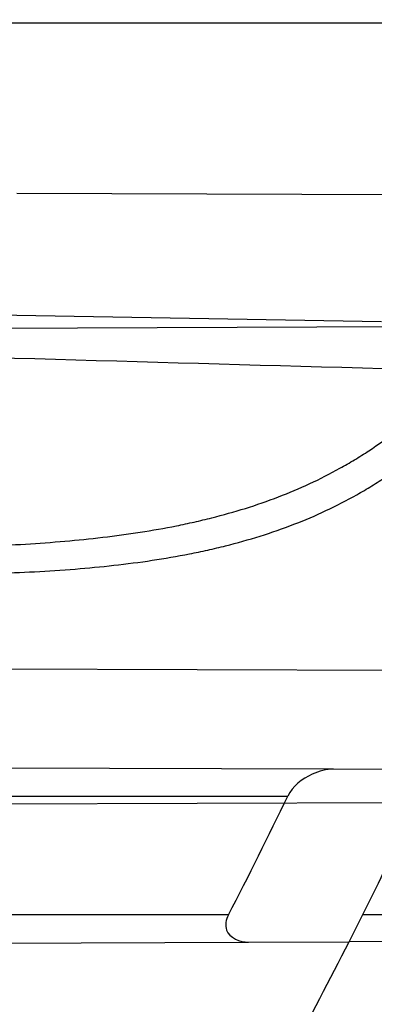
# Model space of a CAD drawing. Header units: millimetres. Extents: x 0 to 297, y 0 to 210.
# Tile 87 of 455: x 146.1362 to 146.1674, y 93.028 to 93.1149. Entities that reach past the tile are written whole.
import ezdxf

# ---------------------------------------------------------------- set-up
doc = ezdxf.new("R2010")
doc.units = ezdxf.units.MM
doc.header["$LTSCALE"] = 16.335
doc.layers.get('0').update_dxf_attribs({"linetype": 'CONTINUOUS'})
for name, color, linetype in [('01_GLOBAL', 7, 'CONTINUOUS'), ('INTFCLR_1', 7, 'CONTINUOUS'), ('INTFCLR_144815', 7, 'CONTINUOUS')]:
    doc.layers.add(name, color=color, linetype=linetype)

msp = doc.modelspace()

# ---------------------------------------------------------------- linework, layer by layer
at = {"color": 7, "linetype": 'Continuous'}
msp.add_circle((146.8548034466, 92.13446435), 2.66, dxfattribs=at)
at = {"color": 9, "linetype": 'Continuous'}
msp.add_arc((146.8548034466, 92.13446435), 2.6259090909, 92.9674534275, 177.0325465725, dxfattribs=at)
at = {"layer": '01_GLOBAL', "color": 7, "linetype": 'Continuous'}
msp.add_circle((146.8548034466, 92.13446435), 2.695, dxfattribs=at)
at = {"layer": 'INTFCLR_1', "color": 9, "linetype": 'Continuous'}
for p, q in [((145.8326077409, 93.1146600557), (146.2032446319, 93.1146600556)), ((145.8640466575, 93.0936000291), (146.1680752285, 93.0882931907)), ((146.1638468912, 93.04877824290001), (146.1189566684, 93.04893494)), ((146.1055605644, 93.04641005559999), (146.1598068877, 93.04641005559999)), ((146.1545759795, 93.0359100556), (146.0991052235, 93.0359100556)), ((146.1897150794, 93.0359100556), (146.1664112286, 93.0359100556)), ((146.1100284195, 93.03335400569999), (146.1563456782, 93.0335156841)), ((146.1886453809, 93.0336284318), (146.165223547, 93.03354667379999))]:
    msp.add_line(p, q, dxfattribs=at)
at = {"layer": 'INTFCLR_1', "color": 6, "linetype": 'Continuous'}
for p, q in [((146.1359196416, 93.0996257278), (146.1904119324, 93.09943551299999)), ((146.1869335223, 93.08787245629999), (146.1316554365, 93.08767949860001)), ((146.1184178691, 93.0576868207), (146.1757315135, 93.0574867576)), ((146.1724958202, 93.0487480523), (146.1638468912, 93.04877824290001)), ((146.1705875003, 93.04581539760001), (146.1119759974, 93.0456108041)), ((146.1563456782, 93.0335156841), (146.165223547, 93.03354667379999))]:
    msp.add_line(p, q, dxfattribs=at)
for centre, radius, start, end in [((145.8396077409, 93.1986600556), 0.4224162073, 270, 90.00000002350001), ((145.8396077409, 93.1986600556), 0.4014439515, 270, 90.00000002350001), ((145.8396077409, 93.1986600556), 0.3650864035, 333.1113287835, 335.7561731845), ((145.8192190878, 93.2095345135), 0.3776370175, 332.6280237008, 334.4079187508)]:
    msp.add_arc(centre, radius, start, end, dxfattribs=at)
at = {"layer": 'INTFCLR_1', "color": 9, "linetype": 'Continuous'}
for centre, radius, start, end in [((146.6236648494, 109.8619435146), 16.783970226, 268.2538865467, 268.4511225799), ((145.8396077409, 93.1986600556), 0.3650864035, 329.5812702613, 333.1113287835)]:
    msp.add_arc(centre, radius, start, end, dxfattribs=at)
for points, knots in [([(146.215167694, 93.0680384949), (146.2159987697, 93.07029993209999), (146.2176274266, 93.0748663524), (146.2207305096, 93.084126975), (146.2257654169, 93.1007494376), (146.2304341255, 93.1202594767), (146.2335169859, 93.13769641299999), (146.2348129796, 93.1466000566), (146.2354818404, 93.1517497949), (146.2370256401, 93.16467837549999), (146.2386297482, 93.1867692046), (146.2383725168, 93.212832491), (146.2371603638, 93.2297226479), (146.2363978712, 93.2375215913), (146.2358364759, 93.2427086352), (146.2341019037, 93.2567084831), (146.2301634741, 93.2791261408), (146.2244881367, 93.30101280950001), (146.2204287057, 93.31400309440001), (146.2189019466, 93.31864957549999), (146.2165792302, 93.3254940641), (146.2113391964, 93.3398035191), (146.2022901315, 93.3608053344), (146.191984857, 93.380646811), (146.1848007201, 93.39285936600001), (146.1814430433, 93.3982956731), (146.1792124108, 93.4018392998), (146.1731796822, 93.4111590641), (146.1630706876, 93.42546256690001), (146.1490288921, 93.442875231), (146.1371354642, 93.4559273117), (146.1288272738, 93.4642701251), (146.1242335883, 93.46868729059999), (146.1178598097, 93.4746444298), (146.1089384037, 93.48244457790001), (146.0992814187, 93.490013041), (146.0931582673, 93.494367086), (146.0901748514, 93.4963694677), (146.0877179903, 93.49794690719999), (146.0855301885, 93.49926345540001), (146.0836031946, 93.5002744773), (146.0825200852, 93.5007774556), (146.0816575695, 93.5010850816), (146.0810609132, 93.5012243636), (146.0805598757, 93.5011486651), (146.0804622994, 93.5006771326), (146.0807027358, 93.50015593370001), (146.0811202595, 93.4994336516), (146.0817948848, 93.49852445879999), (146.0826939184, 93.49741591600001), (146.0838249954, 93.49611574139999), (146.0851758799, 93.49462323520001), (146.086740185, 93.4929401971), (146.0892045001, 93.49033123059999), (146.0927127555, 93.48666395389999), (146.0992604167, 93.4797932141), (146.106411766, 93.4720849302), (146.1129263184, 93.46471757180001), (146.1169531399, 93.46003278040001), (146.123428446, 93.45234220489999), (146.1333417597, 93.4398792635), (146.1463378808, 93.4217470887), (146.155744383, 93.4069446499), (146.1619029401, 93.39640827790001), (146.1660815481, 93.3889976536), (146.1732904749, 93.37547105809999), (146.1829180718, 93.3550446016), (146.189559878, 93.3380143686), (146.192649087, 93.32918458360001)], [0, 0, 0, 0, 0.0103790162, 0.0208837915, 0.0420711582, 0.08518389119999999, 0.1071959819, 0.1183353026, 0.1239410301, 0.1295663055, 0.1744258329, 0.2192337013, 0.2417180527, 0.2473539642, 0.2529903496, 0.2641931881, 0.3081223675, 0.3509244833, 0.3614867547, 0.3667496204, 0.3719934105, 0.3926231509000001, 0.4323812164, 0.470412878, 0.488854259, 0.4934078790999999, 0.4979383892, 0.5068921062, 0.5412323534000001, 0.5733304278, 0.6031976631, 0.6172528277, 0.6240454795, 0.630650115, 0.6548352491, 0.6750685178, 0.6834752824, 0.6871962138, 0.6905460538, 0.6960524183, 0.6981915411, 0.6999110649, 0.7012078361, 0.7020914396, 0.7026255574, 0.7031007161, 0.7038824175, 0.7050749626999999, 0.7066970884, 0.7087489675, 0.7112252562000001, 0.7141187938, 0.7174211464, 0.7211233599, 0.729578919, 0.7392839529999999, 0.762009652, 0.7748693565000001, 0.7816473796, 0.7886214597, 0.8181786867, 0.8502212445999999, 0.8846823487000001, 0.8936821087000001, 0.9027944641, 0.9213301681, 0.9597016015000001, 1, 1, 1, 1]), ([(146.0853256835, 93.499660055), (146.0858354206, 93.4996599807), (146.0884302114, 93.4986334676), (146.0914097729, 93.4968909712), (146.094679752, 93.4948336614), (146.0977098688, 93.49283666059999), (146.1039326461, 93.48849801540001), (146.1137472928, 93.480960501), (146.1228234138, 93.4731897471), (146.1293077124, 93.46725580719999), (146.1339781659, 93.4628589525), (146.1424222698, 93.4545584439), (146.1545124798, 93.44157339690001), (146.1687911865, 93.4242477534), (146.1790766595, 93.4100095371), (146.1852148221, 93.40073185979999), (146.1874832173, 93.3972061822), (146.1908964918, 93.39179944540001), (146.1981971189, 93.3796580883), (146.2086731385, 93.35992835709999), (146.2178781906, 93.33903250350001), (146.2232089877, 93.324793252), (146.2255710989, 93.3179846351), (146.227123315, 93.3133638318), (146.2312489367, 93.3004502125), (146.2370185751, 93.278689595), (146.2410247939, 93.25638849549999), (146.242788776, 93.24246310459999), (146.2433595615, 93.23730480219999), (146.2441347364, 93.2295497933), (146.2453671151, 93.2127547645), (146.2456287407, 93.1868337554), (146.2439975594, 93.1648659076), (146.2424282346, 93.15201139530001), (146.2417481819, 93.14689013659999), (146.2404303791, 93.13803495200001), (146.2372949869, 93.12068960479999), (146.2325471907, 93.1012858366), (146.2274296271, 93.0847602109), (146.2242749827, 93.0755513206), (146.2226192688, 93.07101037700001), (146.2217743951, 93.068761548)], [0, 0, 0, 0, 0.0031306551, 0.0166311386, 0.0214593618, 0.0268204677, 0.03892666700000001, 0.0680356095, 0.1027865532, 0.1122690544, 0.1220182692, 0.1421808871, 0.1849821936, 0.2309157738, 0.2799873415, 0.2927705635, 0.2992370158, 0.3057352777, 0.3320402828, 0.3862318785, 0.4428084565, 0.4721382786, 0.4795908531, 0.487069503, 0.5020757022, 0.562848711, 0.6251729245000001, 0.641061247, 0.6490543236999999, 0.6570463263, 0.6889269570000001, 0.7524525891, 0.8160592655, 0.8240370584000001, 0.8319876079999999, 0.8477879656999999, 0.8790177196, 0.9402188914, 0.9703170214, 0.9852457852, 1, 1, 1, 1]), ([(146.192649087, 93.32918458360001), (146.1958606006, 93.3200052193), (146.2016925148, 93.30114236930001), (146.207244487, 93.2768969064), (146.2099856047, 93.26070402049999), (146.2110878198, 93.253064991), (146.2117778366, 93.24792487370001), (146.2134659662, 93.2337653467), (146.2150886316, 93.21041586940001), (146.2148602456, 93.18698353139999), (146.2140091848, 93.1726580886), (146.2136200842, 93.1674304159), (146.2129629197, 93.1596501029), (146.2111506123, 93.1430830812), (146.206931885, 93.118104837), (146.2017743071, 93.0973624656), (146.19827327, 93.0854582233), (146.1968531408, 93.0807900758), (146.1942959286, 93.07278256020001), (146.1888936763, 93.05732598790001), (146.1802622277, 93.0362568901), (146.171382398, 93.0181655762), (146.1656550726, 93.0076059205), (146.1635773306, 93.00388144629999), (146.1604900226, 92.99844783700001), (146.1538400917, 92.9872487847), (146.1432874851, 92.97113303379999), (146.130351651, 92.95354161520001), (146.1210235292, 92.9420657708), (146.1156460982, 92.9357669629), (146.113618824, 92.9334160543), (146.1101975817, 92.92950581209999), (146.1038773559, 92.92246982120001), (146.096999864, 92.91514089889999), (146.0907938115, 92.90865212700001), (146.0870749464, 92.9047487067), (146.0841227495, 92.9015614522), (146.082218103, 92.8993550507), (146.0811689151, 92.8979602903), (146.0807337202, 92.8972201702), (146.0804699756, 92.8966891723), (146.0805812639, 92.89599818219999), (146.0820539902, 92.89629864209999), (146.0836740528, 92.8970751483), (146.0866075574, 92.8986610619), (146.0894057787, 92.90044352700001), (146.0917034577, 92.9019746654), (146.0931778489, 92.9029884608), (146.0956556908, 92.90472264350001), (146.0996186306, 92.9076240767), (146.1051563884, 92.9119288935), (146.1134349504, 92.91874134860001), (146.1208444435, 92.9253865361), (146.1273278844, 92.93160424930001), (146.1319747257, 92.9361902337), (146.1403493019, 92.9448249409), (146.1522854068, 92.9582898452), (146.1663008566, 92.97619255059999), (146.1763364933, 92.9908585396), (146.1823017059, 93.0003968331), (146.1845040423, 93.0040206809), (146.1878179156, 93.0095809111), (146.1948947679, 93.0220655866), (146.2049952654, 93.04233046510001), (146.2119439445, 93.05926636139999), (146.2151676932, 93.0680384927)], [0, 0, 0, 0, 0.0419354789, 0.08505031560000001, 0.1071497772, 0.1127379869, 0.1183317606, 0.1295131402, 0.1742263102, 0.2191466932, 0.230445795, 0.2361065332, 0.241751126, 0.2641147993, 0.3079545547, 0.3508736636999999, 0.3561840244, 0.3614616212, 0.3719139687, 0.3924297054, 0.4320526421, 0.4700131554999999, 0.4792642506, 0.483852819, 0.4884035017, 0.5062126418, 0.5400088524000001, 0.5714206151, 0.6003317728, 0.6037560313, 0.6071340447, 0.6137178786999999, 0.6261602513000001, 0.6479155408, 0.6570536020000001, 0.6648783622, 0.6711643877, 0.6757843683, 0.6774462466, 0.6786751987, 0.6794900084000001, 0.6799813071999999, 0.6813020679, 0.6842478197, 0.6888651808, 0.6950795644, 0.6987591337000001, 0.70073729, 0.7027989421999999, 0.7117993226, 0.7219139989, 0.7330405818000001, 0.7580265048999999, 0.7648041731, 0.7717766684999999, 0.7861782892, 0.816667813, 0.8493175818, 0.8841610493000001, 0.8932352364, 0.8978283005, 0.9024468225, 0.9211469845, 0.9596997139, 1, 1, 1, 1]), ([(146.0853256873, 92.8976600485), (146.0851880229, 92.8976600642), (146.0848509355, 92.89772652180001), (146.0848682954, 92.8983324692), (146.0852289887, 92.8989558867), (146.0858526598, 92.899882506), (146.0868032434, 92.90103576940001), (146.0886356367, 92.90311300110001), (146.090803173, 92.90538433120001), (146.093215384, 92.9078699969), (146.0959839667, 92.9106977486), (146.1017014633, 92.91652160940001), (146.1087122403, 92.9238050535), (146.1151564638, 92.93080113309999), (146.1186445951, 92.93468953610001), (146.1207113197, 92.9370272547), (146.1261908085, 92.9432880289), (146.1356953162, 92.9546953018), (146.1488811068, 92.97219203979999), (146.1596415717, 92.9882291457), (146.1664241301, 92.999377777), (146.1695721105, 93.0047856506), (146.1716900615, 93.0084914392), (146.1775256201, 93.01899357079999), (146.1865751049, 93.0369892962), (146.1953782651, 93.05796449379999), (146.2008882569, 93.0733547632), (146.2034958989, 93.0813264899), (146.2049438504, 93.08597324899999), (146.2085119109, 93.097817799), (146.2137695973, 93.1184592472), (146.2180725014, 93.14332988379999), (146.2199207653, 93.15982562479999), (146.2205908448, 93.1675712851), (146.2209875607, 93.1727752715), (146.221855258, 93.18703529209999), (146.2220882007, 93.21036457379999), (146.2204334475, 93.233609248), (146.2187124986, 93.2477025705), (146.218008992, 93.25281923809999), (146.2168850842, 93.2604243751), (146.2140893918, 93.276548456), (146.2084266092, 93.3006892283), (146.202482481, 93.319456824), (146.1992099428, 93.3285886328)], [0, 0, 0, 0, 0.0008731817, 0.001718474, 0.0032338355, 0.0055641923, 0.008732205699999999, 0.0127298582, 0.0231213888, 0.0286463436, 0.0346993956, 0.04822263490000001, 0.0804125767, 0.0988155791, 0.1085508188, 0.1135449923, 0.1186070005, 0.1613231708, 0.2076862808, 0.2575123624, 0.2837454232, 0.2904461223, 0.2972015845, 0.3108183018, 0.3666504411, 0.4248609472, 0.4549769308, 0.4703146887, 0.4780576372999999, 0.4858477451, 0.5487776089, 0.6130123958, 0.6457680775, 0.6540347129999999, 0.6623246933, 0.6788711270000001, 0.74464742, 0.8101273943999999, 0.8265053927, 0.8346996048, 0.8428861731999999, 0.8752668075, 0.9384714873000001, 1, 1, 1, 1]), ([(146.1034130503, 93.0684623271), (146.1046906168, 93.0684400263), (146.107239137, 93.0683978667), (146.1122939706, 93.0683249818), (146.1185306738, 93.0682608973), (146.1247091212, 93.0682665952), (146.1289821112, 93.0683399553), (146.1313939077, 93.06840733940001), (146.1349202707, 93.0685350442), (146.1400670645, 93.0688364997), (146.1456722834, 93.0694781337), (146.1494585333, 93.0701437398), (146.1515577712, 93.0705894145), (146.154592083, 93.0713121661), (146.1589776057, 93.0726676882), (146.1631210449, 93.07457968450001), (146.1657066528, 93.0760811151), (146.1673880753, 93.07714729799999), (146.1702341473, 93.0791886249), (146.1732263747, 93.0819187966), (146.1755867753, 93.0845923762), (146.1768904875, 93.086228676), (146.1788249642, 93.08882767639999), (146.1814875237, 93.0930729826), (146.1839802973, 93.0981485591), (146.1857662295, 93.1024524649), (146.1874274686, 93.1069484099), (146.1884931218, 93.1104021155), (146.189127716, 93.1127365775)], [0, 0, 0, 0, 0.0354707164, 0.0707566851, 0.1403369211, 0.2086101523, 0.2422620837, 0.2589694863, 0.2755870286, 0.3402183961, 0.4020447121, 0.4320711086, 0.4469021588, 0.461611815, 0.5186591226, 0.5740110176, 0.587810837, 0.6016461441, 0.6292660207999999, 0.6849553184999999, 0.7135897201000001, 0.7282126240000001, 0.7430221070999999, 0.8035181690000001, 0.8669700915, 0.8997737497, 0.9328434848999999, 1, 1, 1, 1]), ([(146.1033763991, 93.0663646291), (146.1046859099, 93.066326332), (146.1072983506, 93.0662527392), (146.1124807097, 93.06611934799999), (146.1188757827, 93.0659839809), (146.1252121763, 93.06592551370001), (146.129595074, 93.0659593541), (146.1320689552, 93.0660062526), (146.1356853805, 93.0661056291), (146.1409630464, 93.06637336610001), (146.1467113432, 93.0669966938), (146.1505929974, 93.0676634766), (146.1527442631, 93.0681138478), (146.1558531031, 93.06884902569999), (146.1603470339, 93.07023859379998), (146.1645861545, 93.0722170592), (146.1672266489, 93.07377698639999), (146.1689460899, 93.07488559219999), (146.171856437, 93.07701618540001), (146.1749089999, 93.0798679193), (146.1773099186, 93.0826605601), (146.178636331, 93.0843724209), (146.1806070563, 93.0870972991), (146.1833141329, 93.0915506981), (146.1858390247, 93.0968687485), (146.18764533, 93.1013812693), (146.1893251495, 93.1061007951), (146.1903990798, 93.10972418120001), (146.191037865, 93.11217286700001)], [0, 0, 0, 0, 0.0352840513, 0.0703885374, 0.1396222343, 0.2075595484, 0.24104394, 0.2576664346, 0.2741994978, 0.3384817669, 0.3999443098, 0.4297839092, 0.4445208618, 0.4591331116, 0.5158220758, 0.5708773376, 0.584618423, 0.5984078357, 0.62596322, 0.6816730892, 0.7104014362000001, 0.7250935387, 0.7399872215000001, 0.8009607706, 0.865102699, 0.8983215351, 0.931842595, 1, 1, 1, 1]), ([(146.2217743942, 93.0687615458), (146.2184946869, 93.06003183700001), (146.2114239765, 93.04317628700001), (146.2011560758, 93.0230258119), (146.1939644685, 93.010614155), (146.1905957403, 93.005084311), (146.1883561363, 93.0014789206), (146.1822867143, 92.9919839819), (146.1720758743, 92.97738533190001), (146.1578239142, 92.9595726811), (146.1456903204, 92.94617756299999), (146.1371787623, 92.93758717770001), (146.132454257, 92.9330225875), (146.1258582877, 92.9268294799), (146.1183224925, 92.920211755), (146.1099078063, 92.9134283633), (146.1042775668, 92.9091393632), (146.1002493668, 92.90624771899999), (146.0977315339, 92.9045193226), (146.0962319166, 92.9035072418), (146.0929973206, 92.90139697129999), (146.0896283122, 92.89928851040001), (146.086516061, 92.8979211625), (146.0856598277, 92.8976600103), (146.0853256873, 92.8976600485)], [0, 0, 0, 0, 0.1254333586, 0.2455838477, 0.3039242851, 0.3183395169, 0.3326778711, 0.3610127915, 0.4699119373, 0.572102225, 0.6676664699, 0.7128530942, 0.7347412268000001, 0.7560248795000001, 0.8345501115, 0.8695520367, 0.9013904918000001, 0.9297392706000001, 0.9362356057, 0.9424699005, 0.9540693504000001, 0.9882335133, 0.9955056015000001, 1, 1, 1, 1])]:
    msp.add_open_spline(points, degree=3, knots=knots, dxfattribs=at)
at = {"layer": 'INTFCLR_1', "color": 6, "linetype": 'Continuous'}
for points, knots in [([(146.1150652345, 93.49966005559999), (146.1142109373, 93.49966005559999), (146.1157546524, 93.4967194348), (146.1170803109, 93.495097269), (146.1192467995, 93.4922507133), (146.1219201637, 93.4890310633), (146.125337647, 93.48492199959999), (146.129332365, 93.48015020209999), (146.1336170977, 93.4749602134), (146.1378478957, 93.46974478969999), (146.1417862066, 93.46477709), (146.1454017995, 93.4601147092), (146.1486896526, 93.4557781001), (146.1516611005, 93.4517742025), (146.1543369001, 93.4480938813), (146.156743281, 93.4447213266), (146.1589048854, 93.44163707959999), (146.1608385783, 93.43883288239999), (146.1625660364, 93.4362903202), (146.1641084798, 93.4339883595), (146.165490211, 93.4319002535), (146.1667189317, 93.4300225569), (146.1678098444, 93.42833813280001), (146.1687779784, 93.4268295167), (146.1696459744, 93.42546558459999), (146.1706214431, 93.423921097), (146.171753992, 93.4221111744), (146.1728766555, 93.4202940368), (146.1738510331, 93.41870102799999), (146.1746912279, 93.41731672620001), (146.1756155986, 93.41578063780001), (146.1766371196, 93.41406682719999), (146.1777643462, 93.4121549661), (146.1790081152, 93.41001911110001), (146.1803754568, 93.40763886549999), (146.181880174, 93.4049791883), (146.1835347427, 93.4020038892), (146.1853542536, 93.3986670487), (146.1873580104, 93.394910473), (146.1895596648, 93.3906780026), (146.1919715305, 93.385904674), (146.194608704, 93.3805109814), (146.1974929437, 93.37438583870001), (146.200642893, 93.3673953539), (146.2040752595, 93.3593686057), (146.207802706, 93.3501000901), (146.2118351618, 93.33929616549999), (146.2161179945, 93.32670869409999), (146.2203681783, 93.31268459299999), (146.2242872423, 93.29781482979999), (146.2276657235, 93.28277344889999), (146.2304753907, 93.26769097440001), (146.2327156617, 93.2526271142), (146.2343982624, 93.23757951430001), (146.2355287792, 93.2225836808), (146.236117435, 93.2076250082), (146.2361708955, 93.1927271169), (146.2356951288, 93.1778762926), (146.2346936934, 93.1630744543), (146.2331693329, 93.14833346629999), (146.2311191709, 93.13362365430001), (146.2285428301, 93.118964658), (146.2254275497, 93.1043246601), (146.2217708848, 93.08972222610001), (146.2176203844, 93.0753599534), (146.2132204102, 93.0619357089), (146.2088852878, 93.0500181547), (146.2048596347, 93.03983984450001), (146.2011587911, 93.03109379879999), (146.1977663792, 93.02352122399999), (146.1946668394, 93.0169247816), (146.1918379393, 93.0111427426), (146.1892594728, 93.00605475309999), (146.1869119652, 93.00156293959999), (146.1847820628, 92.9975938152), (146.1828538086, 92.99408321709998), (146.1811073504, 92.9909679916), (146.1795253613, 92.9881960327), (146.1780916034, 92.9857232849), (146.1767959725, 92.98352048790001), (146.1756290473, 92.98156117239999), (146.1745782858, 92.9798159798), (146.1736278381, 92.978252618), (146.1727650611, 92.97684583), (146.1719665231, 92.97555403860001), (146.1711689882, 92.9742735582), (146.1703111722, 92.9729065), (146.1693416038, 92.9713741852), (146.1682509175, 92.96966675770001), (146.1670226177, 92.967763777), (146.1656376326, 92.9656430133), (146.1640803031, 92.9632881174), (146.1623329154, 92.96068309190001), (146.1603729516, 92.9578066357), (146.1581781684, 92.95463849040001), (146.1557236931, 92.95116048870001), (146.1529902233, 92.94736306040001), (146.1499514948, 92.9432300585), (146.1465806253, 92.93874712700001), (146.1428687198, 92.9339262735), (146.1388145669, 92.92878215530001), (146.1344498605, 92.9233765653), (146.129996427, 92.9179679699), (146.1258273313, 92.9129825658), (146.1222457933, 92.9086814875), (146.1194492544, 92.9053209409), (146.1171773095, 92.9023517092), (146.1158081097, 92.90067919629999), (146.114193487, 92.8976600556), (146.1150652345, 92.8976600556)], [0, 0, 0, 0, 0.0038604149, 0.007501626, 0.0124785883, 0.0188917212, 0.0268498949, 0.0364677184, 0.0470694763, 0.05724446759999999, 0.0668187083, 0.0757144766, 0.08390537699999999, 0.0914099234, 0.09824517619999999, 0.1044667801, 0.1101313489, 0.1152642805, 0.1198589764, 0.1240215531, 0.1277856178, 0.1311734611, 0.1341617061, 0.1368541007, 0.1392736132, 0.1414672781, 0.1451087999, 0.148921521, 0.1511192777, 0.1535471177, 0.1562389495, 0.1592204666, 0.1625628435, 0.1662680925, 0.1703891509, 0.1749670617, 0.1800766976, 0.185772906, 0.1921414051, 0.1993155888, 0.2073311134, 0.2163077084, 0.2264451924, 0.2379233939, 0.2509534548, 0.2658909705, 0.2830621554, 0.3030578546, 0.3259639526, 0.3492662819, 0.3725305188, 0.395610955, 0.4185782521, 0.4413347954, 0.4640172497, 0.4865192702, 0.5089682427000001, 0.5313242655, 0.5536477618, 0.5759939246, 0.5982772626, 0.6207472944, 0.6432362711, 0.6658996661, 0.6887559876, 0.7107777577, 0.7297237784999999, 0.7460531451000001, 0.7602331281, 0.7726347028, 0.7835467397, 0.7931663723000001, 0.8017211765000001, 0.8093215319, 0.8160683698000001, 0.8220757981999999, 0.8274205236, 0.83220661, 0.8364980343, 0.8403367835, 0.8437547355, 0.8468031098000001, 0.8495420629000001, 0.8520223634, 0.8542604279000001, 0.8564046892, 0.8588391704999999, 0.8615533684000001, 0.8645986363, 0.8679945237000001, 0.8717882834, 0.8760445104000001, 0.8807522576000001, 0.8859628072, 0.8917731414, 0.8981681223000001, 0.9051985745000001, 0.9129160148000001, 0.9213486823, 0.930543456, 0.9404096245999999, 0.9509435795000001, 0.9619432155, 0.9720502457, 0.9803711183, 0.9870628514, 0.9922716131, 0.9960607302, 1, 1, 1, 1]), ([(146.1150652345, 92.8976600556), (146.1160387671, 92.8976600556), (146.1177271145, 92.89879781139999), (146.1203228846, 92.9003605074), (146.1232989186, 92.9025230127), (146.1269787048, 92.9053406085), (146.1313602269, 92.9089379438), (146.136189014, 92.91313112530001), (146.1410884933, 92.91761397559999), (146.14571304, 92.9220450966), (146.1499506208, 92.9262672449), (146.1538079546, 92.9302518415), (146.1573032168, 92.9339788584), (146.1604624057, 92.937443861), (146.1633068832, 92.94064572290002), (146.1658602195, 92.9435866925), (146.1681553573, 92.9462865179), (146.1702110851, 92.9487509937), (146.1720499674, 92.9509928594), (146.1736917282, 92.9530256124), (146.175161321, 92.9548706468), (146.1764960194, 92.9565673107), (146.177810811, 92.95825759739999), (146.1792115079, 92.96008025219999), (146.1806985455, 92.9620417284), (146.1821699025, 92.9640101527), (146.183615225, 92.9659693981), (146.1851191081, 92.968036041), (146.1867839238, 92.9703582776), (146.1886446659, 92.972997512), (146.1907239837, 92.9760042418), (146.1930437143, 92.979433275), (146.1956231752, 92.98334142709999), (146.1984823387, 92.98779871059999), (146.2016518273, 92.9929030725), (146.2051614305, 92.9987672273), (146.209038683, 93.005528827), (146.2133125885, 93.0133699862), (146.2180078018, 93.022504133), (146.2231555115, 93.0332508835), (146.2286552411, 93.0457632), (146.2341538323, 93.0596479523), (146.2392951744, 93.07428707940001), (146.2438614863, 93.0891259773), (146.2478132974, 93.1040197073), (146.2511637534, 93.1189522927), (146.2539112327, 93.1338447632), (146.2560779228, 93.1487375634), (146.2576685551, 93.16356724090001), (146.2586982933, 93.17835740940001), (146.2591763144, 93.1930934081), (146.2591102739, 93.2077777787), (146.2585051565, 93.2224192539), (146.2573642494, 93.23700854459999), (146.2556872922, 93.2515519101), (146.2534729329, 93.26604722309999), (146.2507211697, 93.28047229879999), (146.2474209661, 93.294859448), (146.2435667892, 93.30919064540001), (146.239139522, 93.32348247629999), (146.234151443, 93.3376622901), (146.2288018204, 93.3511951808), (146.2234345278, 93.3634526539), (146.218408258, 93.37400210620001), (146.2138248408, 93.3829753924), (146.2096571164, 93.39067785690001), (146.2058775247, 93.3973234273), (146.2024553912, 93.403091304), (146.1993628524, 93.4081180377), (146.196567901, 93.4125186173), (146.1940471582, 93.41637669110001), (146.1917761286, 93.41976864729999), (146.189737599, 93.4227484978), (146.1879066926, 93.4253737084), (146.18627007, 93.42768142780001), (146.1848016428, 93.42972175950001), (146.183482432, 93.4315308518), (146.182221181, 93.43323985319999), (146.1809100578, 93.43499623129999), (146.1794654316, 93.4369070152), (146.1779774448, 93.43884782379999), (146.1764846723, 93.440768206), (146.1749729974, 93.44268811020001), (146.1733137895, 93.4447660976), (146.1714604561, 93.447050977), (146.1693845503, 93.4495663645), (146.1670661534, 93.4523229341), (146.1644777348, 93.45533517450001), (146.1615962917, 93.4586107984), (146.1583918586, 93.46215953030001), (146.154841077, 93.4659798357), (146.1509238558, 93.4700622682), (146.1466153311, 93.47439119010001), (146.1419164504, 93.4789285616), (146.1369054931, 93.4835497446), (146.1319289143, 93.4879019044), (146.1273729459, 93.491667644), (146.1235388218, 93.49461922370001), (146.1204516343, 93.49687491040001), (146.1177826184, 93.498487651), (146.1160568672, 93.49966005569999), (146.1150652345, 93.49966005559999)], [0, 0, 0, 0, 0.0042187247, 0.0081401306, 0.0133978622, 0.0200459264, 0.0282638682, 0.0379443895, 0.0477615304, 0.05703690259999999, 0.0656973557, 0.0736821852, 0.0810680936, 0.0878383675, 0.0940009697, 0.0996271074, 0.1047154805, 0.1093563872, 0.1135342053, 0.1172803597, 0.1206792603, 0.1237557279, 0.1266349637, 0.1299589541, 0.1337168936, 0.1373013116, 0.1406085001, 0.1442672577, 0.148377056, 0.1529904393, 0.1582606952, 0.164218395, 0.1709303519, 0.1785521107, 0.1871652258, 0.1969659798, 0.2081658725, 0.2209392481, 0.2356613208, 0.2526660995, 0.2725685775, 0.2948769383, 0.3173640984, 0.3397873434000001, 0.3621386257, 0.3841211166, 0.4060891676, 0.4277469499, 0.4493218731, 0.470705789, 0.4919793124, 0.5131981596, 0.5343255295, 0.5554668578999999, 0.5765984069, 0.5977513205, 0.6189954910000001, 0.6402209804, 0.6617015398, 0.6832900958, 0.7050415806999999, 0.7268239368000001, 0.7463339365, 0.7630160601, 0.7774553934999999, 0.7899931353, 0.8009638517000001, 0.8105830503, 0.8190545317, 0.8265380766, 0.8331730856, 0.8390248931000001, 0.8442268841, 0.8488182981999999, 0.8528943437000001, 0.8564866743, 0.8597116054, 0.8625968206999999, 0.8656908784, 0.8692094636, 0.8729771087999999, 0.8762884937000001, 0.879749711, 0.8835661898, 0.8878115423, 0.8924986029, 0.8976989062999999, 0.9034198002, 0.9097088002, 0.9166034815, 0.9241390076, 0.9323094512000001, 0.9411199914, 0.9506041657, 0.9606137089, 0.9706541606, 0.9792553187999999, 0.9862062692, 0.9916647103, 0.9957028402, 1, 1, 1, 1]), ([(146.1638468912, 93.04877824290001), (146.1632022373, 93.0487804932), (146.1616209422, 93.04835676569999), (146.1602223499, 93.0472798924), (146.1598068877, 93.04641005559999)], [0, 0, 0, 0, 0.40075183, 1, 1, 1, 1]), ([(146.1545759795, 93.0359100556), (146.1543693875, 93.0355120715), (146.154073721, 93.0341299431), (146.1556095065, 93.03351311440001), (146.1563456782, 93.0335156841)], [0, 0, 0, 0, 0.3785373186, 1, 1, 1, 1])]:
    msp.add_open_spline(points, degree=3, knots=knots, dxfattribs=at)
at = {"layer": 'INTFCLR_144815', "color": 6, "linetype": 'Continuous'}
for radius in [0.4466793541, 0.4256665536]:
    msp.add_circle((145.8396077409, 93.1986600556), radius, dxfattribs=at)
for radius, start, end in [(0.6157754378, 313.9937911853, 154.5150993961), (0.5947754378, 312.9543589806, 154.5144414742), (0.5751005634, 282.2440355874, 71.2863570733), (0.4627266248, 45.0000000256, 314.9999999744), (0.4618985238, 44.999999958, 315.000000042), (0.461229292, 44.99999997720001, 315.0000000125), (0.4472794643, 47.86578076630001, 312.1342192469), (0.4408857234, 45.72777364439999, 314.2722263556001), (0.4268887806, 45.6663486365, 314.3336513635), (0.4537777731, 308.490992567, 51.50900743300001), (0.4480128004, 313.9992414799, 46.00075850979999)]:
    msp.add_arc((145.8396077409, 93.1986600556), radius, start, end, dxfattribs=at)
at = {"layer": 'INTFCLR_144815', "color": 9, "linetype": 'Continuous'}
for centre, radius, start, end in [((145.8396077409, 93.1986600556), 0.5712784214, 292.4997540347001, 54.0964566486), ((145.8396077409, 93.1986600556), 0.44073522, 45.7280221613, 314.2719778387), ((145.8396077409, 93.1986600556), 0.4337362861, 45.73034182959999, 314.2696581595), ((145.8396102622, 93.1986612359), 0.5153523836, 292.4997540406, 54.09645665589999), ((145.839607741, 93.1986600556), 0.4617768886, 314.0862202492, 45.9137797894), ((145.8396077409, 93.1986600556), 0.450734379, 313.8592910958, 46.1407088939), ((145.8396077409, 93.1986600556), 0.4477854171, 314.0319604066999, 45.9680396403)]:
    msp.add_arc(centre, radius, start, end, dxfattribs=at)
at = {"layer": 'INTFCLR_144815', "color": 6, "linetype": 'Continuous'}
for points, knots in [([(146.1515348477, 92.8871601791), (146.1512150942, 92.88716605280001), (146.1512119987, 92.88839850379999), (146.1517859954, 92.8890891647), (146.1523169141, 92.8900499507), (146.1528921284, 92.8909097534), (146.1535763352, 92.8919129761), (146.1543814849, 92.893038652), (146.15530592, 92.8942992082), (146.1563525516, 92.89569672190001), (146.1575225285, 92.8972368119), (146.1588179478, 92.898925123), (146.1602417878, 92.900769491), (146.1617966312, 92.9027776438), (146.1634827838, 92.9049551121), (146.1652973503, 92.90730399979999), (146.1672357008, 92.9098248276), (146.169295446, 92.9125216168), (146.1714790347, 92.9154054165), (146.1737896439, 92.91848925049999), (146.1762240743, 92.92177872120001), (146.1787743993, 92.9252737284), (146.1814309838, 92.92897223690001), (146.1841860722, 92.9328752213), (146.1870298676, 92.93698109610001), (146.1899514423, 92.94128675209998), (146.1929388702, 92.9457875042), (146.195979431, 92.950477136), (146.1990598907, 92.9553480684), (146.2021667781, 92.9603915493), (146.2052866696, 92.9655978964), (146.2084064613, 92.9709567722), (146.2115136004, 92.9764574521), (146.2145962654, 92.9820890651), (146.2176434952, 92.9878408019), (146.2206452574, 92.99370206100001), (146.2235925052, 92.9996626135), (146.2264771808, 93.00571270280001), (146.2292921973, 93.0118431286), (146.2320314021, 93.0180453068), (146.2346894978, 93.02431125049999), (146.2372619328, 93.03063346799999), (146.2397453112, 93.0370061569), (146.2421317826, 93.04341060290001), (146.2444188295, 93.0498393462), (146.2466074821, 93.0562939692), (146.2487002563, 93.06278242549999), (146.2506975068, 93.0693069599), (146.2525965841, 93.07585950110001), (146.2543963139, 93.0824362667), (146.2560946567, 93.0890289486), (146.2576905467, 93.0956312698), (146.2591843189, 93.10224204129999), (146.2605765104, 93.1088610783), (146.2618676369, 93.11548837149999), (146.2630580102, 93.12212318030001), (146.2641477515, 93.1287636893), (146.2651369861, 93.135407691), (146.2660260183, 93.1420538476), (146.2668152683, 93.1487017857), (146.2675051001, 93.15535101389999), (146.2680958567, 93.1620011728), (146.2685878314, 93.1686517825), (146.2689813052, 93.1753027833), (146.269276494, 93.1819539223), (146.2694735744, 93.188605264), (146.2695726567, 93.1952566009), (146.2695738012, 93.2019080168), (146.2694770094, 93.2085593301), (146.2692822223, 93.2152106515), (146.2689893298, 93.2218617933), (146.2685981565, 93.2285127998), (146.2681084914, 93.2351633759), (146.2675200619, 93.2418134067), (146.2668325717, 93.2484624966), (146.2660456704, 93.25511036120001), (146.2651589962, 93.26175646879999), (146.2641721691, 93.2684001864), (146.2630848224, 93.2750406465), (146.2618965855, 93.28167693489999), (146.2606070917, 93.28830805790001), (146.2592161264, 93.29493226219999), (146.2577236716, 93.30154713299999), (146.25612979, 93.3081503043), (146.2544344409, 93.31474009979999), (146.2526374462, 93.32131545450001), (146.2507388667, 93.32787448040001), (146.2487392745, 93.33441381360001), (146.2466397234, 93.3409291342), (146.2444415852, 93.3474158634), (146.2421464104, 93.35386959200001), (146.2397562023, 93.36028536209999), (146.2372735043, 93.36665758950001), (146.2347014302, 93.3729801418), (146.2320437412, 93.37924629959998), (146.2293049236, 93.3854487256), (146.2264902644, 93.39157944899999), (146.2236059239, 93.397629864), (146.220658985, 93.40359077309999), (146.2176574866, 93.4094524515), (146.2146104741, 93.4152046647), (146.211527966, 93.42083682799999), (146.2084209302, 93.42633811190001), (146.2053011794, 93.43169765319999), (146.2021812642, 93.436904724), (146.1990742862, 93.4419489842), (146.1959936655, 93.4468207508), (146.1929528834, 93.4515112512), (146.189965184, 93.4560128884), (146.187043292, 93.4603194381), (146.1841991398, 93.4644262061), (146.1814436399, 93.46833010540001), (146.1787864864, 93.4720296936), (146.1762360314, 93.4755251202), (146.1737992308, 93.4788180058), (146.1714816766, 93.4819112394), (146.1692876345, 93.4848088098), (146.1672201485, 93.48751558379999), (146.1652811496, 93.4900371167), (146.1634716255, 93.4923794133), (146.1617917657, 93.49454874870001), (146.1602410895, 93.49655152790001), (146.1588186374, 93.49839409), (146.1575230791, 93.5000825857), (146.1563528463, 93.5016229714), (146.1553062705, 93.50302052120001), (146.1543814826, 93.5042811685), (146.1535770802, 93.5054070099), (146.1528902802, 93.5064101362), (146.1523225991, 93.5072704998), (146.1518630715, 93.50806105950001), (146.151402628, 93.50880307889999), (146.1510534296, 93.51015108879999), (146.1515348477, 93.5101599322)], [0, 0, 0, 0, 0.0014103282, 0.0032894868, 0.0045784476, 0.006109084, 0.0078878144, 0.009921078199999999, 0.0122159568, 0.0147800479, 0.0176210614, 0.0207450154, 0.0241645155, 0.0278962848, 0.0319450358, 0.0363094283, 0.0409856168, 0.0459681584, 0.0512740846, 0.0569372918, 0.0629614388, 0.06932079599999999, 0.0760170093, 0.0830428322, 0.09038864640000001, 0.09804223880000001, 0.1059886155, 0.1142106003, 0.1226891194, 0.1314036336, 0.1403327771, 0.1494548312, 0.1587482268, 0.1681920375, 0.1777662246, 0.1874518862, 0.1972313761, 0.2070885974, 0.2170088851, 0.2269790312, 0.2369874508, 0.247023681, 0.2570780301, 0.2671479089, 0.2771627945, 0.2871678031, 0.297203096, 0.3072268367, 0.3172573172, 0.3272873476, 0.3372951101, 0.3472786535, 0.3572404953, 0.3671820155, 0.3771057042, 0.38701475, 0.3969071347, 0.4067804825, 0.4166362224, 0.4264761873, 0.4363022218, 0.4461151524, 0.4559173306, 0.4657100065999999, 0.4754958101, 0.4852761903, 0.4950537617, 0.5048299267, 0.514607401, 0.5243876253, 0.5341732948, 0.5439658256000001, 0.5537677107, 0.5635801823, 0.5734055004, 0.5832449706, 0.5931003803, 0.6029729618, 0.6128636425, 0.6227732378, 0.6327028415, 0.6426530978, 0.6526214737, 0.6626060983, 0.6726078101, 0.6826271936, 0.6926651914, 0.7027189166, 0.7127821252, 0.7228511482, 0.7329216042, 0.7429877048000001, 0.7530428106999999, 0.7630790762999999, 0.7730874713, 0.7830577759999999, 0.7929782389, 0.8028356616, 0.8126154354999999, 0.8223014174, 0.8318761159, 0.8413205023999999, 0.8506146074, 0.8597374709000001, 0.8686675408, 0.8773831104, 0.8858627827, 0.8940860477, 0.9020337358, 0.9096886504, 0.9170358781, 0.9240630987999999, 0.9307608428, 0.9371226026, 0.9431446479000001, 0.9488258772, 0.9541674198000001, 0.9591725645, 0.9638462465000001, 0.9681947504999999, 0.9722253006, 0.9759458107, 0.979364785, 0.9824904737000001, 0.9853313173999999, 0.9878955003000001, 0.9901906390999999, 0.9922241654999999, 0.994002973, 0.9955336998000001, 0.9968227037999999, 0.9978766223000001, 1, 1, 1, 1]), ([(146.1616919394, 93.49966005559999), (146.1613689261, 93.49966005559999), (146.161354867, 93.49841693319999), (146.1618990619, 93.49770539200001), (146.1624036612, 93.49672456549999), (146.1629511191, 93.49584545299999), (146.1636029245, 93.4948204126), (146.1643702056, 93.4936703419), (146.1652510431, 93.492383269), (146.1662478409, 93.49095742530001), (146.1673615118, 93.48938730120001), (146.1685933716, 93.4876680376), (146.1699443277, 93.48579427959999), (146.1714151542, 93.4837604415), (146.1730061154, 93.4815609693), (146.1747171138, 93.4791901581), (146.1765473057, 93.4766426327), (146.1784952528, 93.4739131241), (146.1805585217, 93.4709970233), (146.1827337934, 93.4678902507), (146.1850166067, 93.4645896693), (146.187401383, 93.46109312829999), (146.1898813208, 93.4573997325), (146.1924484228, 93.4535099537), (146.1950935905, 93.4494256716), (146.1978067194, 93.4451502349), (146.2005768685, 93.4406884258), (146.2033924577, 93.43604637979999), (146.2062415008, 93.4312314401), (146.2091118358, 93.4262519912), (146.2119913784, 93.4211172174), (146.2148683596, 93.41583683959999), (146.2177314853, 93.41042093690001), (146.2205700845, 93.40487974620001), (146.2233742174, 93.3992234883), (146.2261347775, 93.39346215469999), (146.2288435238, 93.38760539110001), (146.2314930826, 93.38166241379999), (146.2340769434, 93.3756419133), (146.2365894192, 93.369552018), (146.2390255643, 93.36340035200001), (146.2413812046, 93.35719381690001), (146.2436527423, 93.35093892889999), (146.2458372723, 93.3446413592), (146.2479322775, 93.338306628), (146.2499358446, 93.3319393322), (146.2518463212, 93.3255440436), (146.2536625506, 93.31912442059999), (146.255383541, 93.3126841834), (146.2570086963, 93.3062261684), (146.2585375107, 93.2997533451), (146.2599697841, 93.293267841), (146.261305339, 93.28677202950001), (146.262544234, 93.28026746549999), (146.2636865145, 93.27375598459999), (146.2647323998, 93.2672386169), (146.265682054, 93.2607168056), (146.2665357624, 93.2541912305), (146.2672937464, 93.2476629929), (146.2679563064, 93.24113241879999), (146.2685236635, 93.23460034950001), (146.2689960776, 93.2280669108), (146.2693737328, 93.22153276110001), (146.2696568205, 93.2149978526), (146.2698454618, 93.2084627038), (146.2699397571, 93.2019271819), (146.2699397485, 93.19539174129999), (146.2698454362, 93.1888562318), (146.2696567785, 93.1823211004), (146.2693736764, 93.17578623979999), (146.2689960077, 93.1692521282), (146.2685235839, 93.1627187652), (146.2679562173, 93.15618675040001), (146.2672936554, 93.14965628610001), (146.2665356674, 93.1431281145), (146.2656819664, 93.1366026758), (146.2647323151, 93.1300809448), (146.263686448, 93.1235637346), (146.2625441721, 93.11705230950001), (146.2613053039, 93.1105479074), (146.2599697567, 93.1040521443), (146.2585375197, 93.0975668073), (146.257008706, 93.0910939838), (146.2553835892, 93.0846361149), (146.2536625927, 93.0781958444), (146.2518464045, 93.0717763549), (146.2499359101, 93.0653809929), (146.2479323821, 93.0590138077), (146.2458373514, 93.0526789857), (146.2436528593, 93.0463815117), (146.2413812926, 93.0401265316), (146.2390256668, 93.0339200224), (146.2365895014, 93.0277682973), (146.2340770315, 93.02167840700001), (146.2314931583, 93.0156578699), (146.2288435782, 93.0097148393), (146.2261348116, 93.0038580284), (146.2233742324, 92.9980966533), (146.2205700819, 92.9924403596), (146.2177314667, 92.9868991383), (146.2148683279, 92.9814832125), (146.2119913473, 92.9762028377), (146.2091118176, 92.9710680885), (146.2062415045, 92.9660886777), (146.2033924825, 92.96127377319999), (146.200576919, 92.9566317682), (146.1978068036, 92.9521700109), (146.1950937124, 92.94789463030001), (146.1924485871, 92.9438104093), (146.1898815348, 92.9399207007), (146.1874016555, 92.936227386), (146.1850169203, 92.93273089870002), (146.1827341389, 92.92943035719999), (146.1805588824, 92.9263236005), (146.1784956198, 92.9234075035), (146.1765476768, 92.92067799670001), (146.1747174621, 92.9181304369), (146.1730064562, 92.9157596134), (146.1714154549, 92.9135600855), (146.1699446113, 92.9115262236), (146.1685936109, 92.9096524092), (146.1673617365, 92.90793311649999), (146.1662480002, 92.90636294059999), (146.1652512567, 92.90493705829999), (146.1643701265, 92.9036499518), (146.1636036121, 92.9024997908), (146.1629493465, 92.9014748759), (146.1624091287, 92.90059523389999), (146.1619724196, 92.89978867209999), (146.1615362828, 92.899025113), (146.1612048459, 92.8976600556), (146.1616919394, 92.8976600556)], [0, 0, 0, 0, 0.0014863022, 0.0034583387, 0.00480742, 0.0064070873, 0.008263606, 0.0103831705, 0.0127725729, 0.0154385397, 0.018388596, 0.0216299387, 0.0251705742, 0.0290176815, 0.0331791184, 0.0376612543, 0.0424708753, 0.0476126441, 0.053091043, 0.05890788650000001, 0.0650637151, 0.071556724, 0.0783824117, 0.08553378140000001, 0.09300120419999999, 0.1007725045, 0.1088330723, 0.1171662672, 0.125753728, 0.1345758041, 0.1436120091, 0.1528416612, 0.1622443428, 0.1717998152, 0.1814887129, 0.1912927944, 0.2011949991, 0.2111795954, 0.2212322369, 0.2313400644, 0.2414915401, 0.251676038, 0.2618853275, 0.272110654, 0.2823462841, 0.2925853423, 0.3028240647, 0.3130572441, 0.3232827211, 0.3334966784, 0.3436983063, 0.353884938, 0.364056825, 0.3742120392, 0.3843517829, 0.3944749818, 0.4045834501, 0.4146764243, 0.4247563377, 0.4348229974, 0.4448791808, 0.4549248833, 0.4649631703, 0.4749943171, 0.4850215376, 0.4950452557, 0.505068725, 0.5150924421, 0.5251196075, 0.5351507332, 0.5451888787, 0.5552345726, 0.5652905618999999, 0.5753571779, 0.5854368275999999, 0.5955298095, 0.6056379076, 0.615761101, 0.6259004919, 0.6360558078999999, 0.6462271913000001, 0.6564139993, 0.6666151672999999, 0.6768294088, 0.6870543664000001, 0.6972879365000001, 0.7075261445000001, 0.7177656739, 0.7280008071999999, 0.7382265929, 0.7484354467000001, 0.7586203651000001, 0.7687717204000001, 0.7788795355, 0.7889322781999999, 0.7989169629, 0.8088192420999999, 0.8186233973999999, 0.8283123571, 0.8378678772, 0.8472706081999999, 0.8565002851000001, 0.8655364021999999, 0.8743584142, 0.8829458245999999, 0.8912789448, 0.8993394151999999, 0.9071106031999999, 0.9145779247, 0.9217291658, 0.9285546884, 0.9350475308, 0.9412033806, 0.9470201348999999, 0.9524985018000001, 0.9576403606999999, 0.9624499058, 0.9669322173, 0.9710936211, 0.9749409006, 0.978481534, 0.9817230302, 0.984673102, 0.9873392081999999, 0.9897286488, 0.9918483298, 0.9937048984, 0.9953046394, 0.9966537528, 0.9977587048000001, 1, 1, 1, 1]), ([(146.2419187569, 93.1986600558), (146.2419187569, 93.1945274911), (146.2417972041, 93.1862578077), (146.2412501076, 93.17385534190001), (146.2403370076, 93.1614525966), (146.2390551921, 93.14905052), (146.2374020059, 93.13665111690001), (146.2353745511, 93.12425808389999), (146.2329686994, 93.1118770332), (146.2301810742, 93.0995161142), (146.2270107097, 93.08718648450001), (146.2234550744, 93.0749048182), (146.2195175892, 93.06269061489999), (146.2152018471, 93.0505693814), (146.2105195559, 93.0385734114), (146.2054865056, 93.02674120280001), (146.2001294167, 93.0151207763), (146.1944851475, 93.00376822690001), (146.1886034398, 92.99275015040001), (146.1825493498, 92.982139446), (146.1764022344, 92.9720140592), (146.1702548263, 92.9624532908), (146.1642079, 92.95353009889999), (146.1583638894, 92.9453045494), (146.1528175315, 92.93781704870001), (146.1476486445, 92.931083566), (146.1429171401, 92.92509852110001), (146.1386605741, 92.9198376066), (146.1349015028, 92.9152596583), (146.1316394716, 92.9113218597), (146.1288735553, 92.9079683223), (146.1265811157, 92.90516705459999), (146.1247678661, 92.90284377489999), (146.1233636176, 92.9010477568), (146.1224842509, 92.8995410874), (146.1217601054, 92.8987057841), (146.1218564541, 92.8976600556), (146.1221340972, 92.8976600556)], [0, 0, 0, 0, 0.0373969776, 0.0748305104, 0.1123278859, 0.1499208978, 0.1876426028, 0.2255106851, 0.2635438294, 0.3017616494, 0.3401610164, 0.3787310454, 0.4174490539, 0.4562752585, 0.4951477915, 0.5339633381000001, 0.5726158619, 0.6109244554, 0.6486768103, 0.6856239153, 0.7214601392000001, 0.7558561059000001, 0.7884730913, 0.8189949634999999, 0.8471589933, 0.8727898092, 0.8958085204, 0.9161981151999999, 0.9340282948, 0.9494114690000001, 0.9624736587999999, 0.9733586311, 0.9821878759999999, 0.9890812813, 0.9941468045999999, 0.9974875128, 1, 1, 1, 1]), ([(146.1415550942, 92.8871601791), (146.1412445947, 92.8871657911), (146.1412273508, 92.88836381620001), (146.1418093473, 92.8890301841), (146.1423391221, 92.889961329), (146.1429159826, 92.8907947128), (146.1436016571, 92.8917677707), (146.1444091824, 92.8928600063), (146.145336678, 92.89408366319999), (146.1463871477, 92.8954406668), (146.1475618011, 92.8969365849), (146.1488622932, 92.89857629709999), (146.150290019, 92.9003654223), (146.1518464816, 92.90231011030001), (146.1535329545, 92.9044168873), (146.1553505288, 92.906692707), (146.157299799, 92.9091446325), (146.1593809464, 92.91177998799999), (146.1615932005, 92.9146057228), (146.1639344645, 92.9176279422), (146.1664007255, 92.9208510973), (146.1689860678, 92.92427788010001), (146.1716830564, 92.9279095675), (146.1744830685, 92.93174630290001), (146.1773763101, 92.93578694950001), (146.180351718, 92.9400287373), (146.1833970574, 92.9444671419), (146.1864992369, 92.9490960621), (146.1896445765, 92.9539079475), (146.1928191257, 92.95889402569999), (146.1960089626, 92.96404454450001), (146.1992004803, 92.96934904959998), (146.2023806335, 92.97479665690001), (146.205537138, 92.9803763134), (146.2086586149, 92.9860770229), (146.2117346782, 92.9918880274), (146.2147559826, 92.99779895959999), (146.2177142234, 93.0037999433), (146.2206021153, 93.00988167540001), (146.2234133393, 93.0160354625), (146.2261424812, 93.0222532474), (146.2287849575, 93.0285276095), (146.2313369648, 93.0348518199), (146.2337953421, 93.0412196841), (146.2361575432, 93.0476256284), (146.238421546, 93.05406462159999), (146.2405857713, 93.0605321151), (146.2426490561, 93.067024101), (146.2446105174, 93.073536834), (146.2464696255, 93.0800671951), (146.2482260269, 93.0866122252), (146.249879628, 93.0931695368), (146.2514304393, 93.09973684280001), (146.252878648, 93.10631234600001), (146.2542244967, 93.1128943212), (146.2554683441, 93.11948148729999), (146.2566105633, 93.1260726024), (146.2576515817, 93.1326667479), (146.2585918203, 93.13926305), (146.2594317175, 93.145860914), (146.2601716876, 93.1524598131), (146.260812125, 93.15905938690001), (146.2613533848, 93.16565933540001), (146.2617957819, 93.17225946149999), (146.2621395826, 93.1788596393), (146.2623849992, 93.18545980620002), (146.2625321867, 93.1920599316), (146.2625648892, 93.19646020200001), (146.2625648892, 93.19866005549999)], [0, 0, 0, 0, 0.0027272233, 0.00637693, 0.0088871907, 0.0118720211, 0.0153444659, 0.0193180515, 0.02380733, 0.0288260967, 0.0343890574, 0.0405101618, 0.0472051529, 0.05449051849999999, 0.0623846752, 0.0709044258, 0.0800682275, 0.08989261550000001, 0.1003941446, 0.1115838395, 0.1234656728, 0.1360350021, 0.1492811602, 0.1631910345, 0.1777467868, 0.1929237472, 0.2086919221, 0.2250163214, 0.241858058, 0.2591751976, 0.2769240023, 0.2950599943, 0.3135389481, 0.3323178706, 0.3513557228, 0.3706138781, 0.3900565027, 0.40965088, 0.4293672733, 0.4491790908, 0.4690627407, 0.4889974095, 0.5089649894, 0.5289504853, 0.5489397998, 0.5689220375, 0.5888883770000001, 0.6088300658, 0.6287418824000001, 0.6486179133, 0.6684555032, 0.6882511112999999, 0.7080041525, 0.7277129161, 0.7473782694, 0.7670001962, 0.7865808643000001, 0.8061213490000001, 0.8256243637, 0.8450923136, 0.8645285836, 0.8839363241, 0.9033192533, 0.9226811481, 0.9420259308, 0.9613578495, 0.9806810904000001, 1, 1, 1, 1])]:
    msp.add_open_spline(points, degree=3, knots=knots, dxfattribs=at)

doc.saveas('drawing.dxf')
